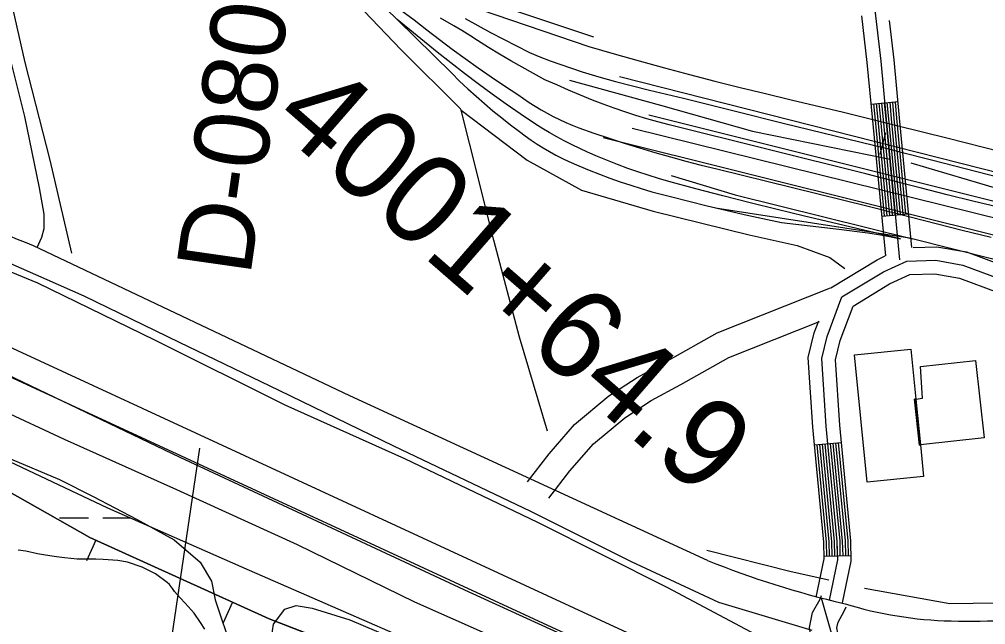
# Model space of a CAD drawing. Extents: x 3445503 to 3483459, y 540493 to 566012.
# Drawn here: x 3468672 to 3469745, y 553015 to 553686 of the extents above; entities that cross this region are included whole.
import ezdxf

# ---------------------------------------------------------------- set-up
doc = ezdxf.new("R2010")
doc.units = 0
for name, color, linetype in [('V-BLDG-OTLN', 7, 'Continuous'), ('V-BORW-LINE', 7, 'Continuous'), ('V-FLOD-BASE', 7, 'Continuous'), ('V-LEVE-TOET', 7, 'Continuous'), ('V-RAIL-TRAK', 7, 'Continuous'), ('V-RIVR-RANG', 7, 'Continuous'), ('V-RIVR-RANG-IDEN', 7, 'Continuous'), ('V-ROAD-CNTR', 7, 'Continuous'), ('V-SITE-VEGE', 7, 'Continuous'), ('V-SURV-IDEN', 7, 'Continuous'), ('V-SURV-LINE', 7, 'Continuous'), ('V-TOPO-SHOR', 7, 'Continuous'), ('V-WETL-SWMP', 7, 'Continuous')]:
    doc.layers.add(name, color=color, linetype=linetype)

msp = doc.modelspace()

# ---------------------------------------------------------------- linework, layer by layer
at = {"layer": 'V-BLDG-OTLN'}
for points in [[(3469667.7, 553265.1), (3469666.2, 553264.9), (3469671.9, 553214), (3469672.8, 553214.1), (3469676.3, 553179), (3469613.7, 553172.8), (3469599.7, 553314.1), (3469662.2, 553320.3)], [(3469672.8, 553214.1), (3469667.7, 553265.1), (3469675.2, 553265.9), (3469673, 553301.1), (3469734, 553308), (3469743.7, 553222.2)], [(3469672.8, 553214.1), (3469671.9, 553214), (3469666.2, 553264.9), (3469667.7, 553265.1)]]:
    msp.add_lwpolyline(points, close=True, dxfattribs=at)
at = {"layer": 'V-BORW-LINE'}
for p, q in [((3468757.4, 553108.4), (3468747, 553085.7)), ((3468909, 553039.5), (3468898.7, 553016.7))]:
    msp.add_line(p, q, dxfattribs=at)
for points in [[(3468426.5, 553294.8), (3468750.5, 553111.6), (3468949.7, 553021), (3469127.8, 552952.1), (3469207, 552898.5), (3469193.8, 552827.9), (3469068.2, 552833.7), (3468922.6, 552895.6), (3468817.6, 552933.9), (3468665.4, 552952.1), (3468541.7, 552999.9), (3468407.6, 553037.1), (3468343.9, 553092.4), (3468324.7, 553161.4), (3468324.5, 553233.9), (3468365.5, 553289.5), (3468426.5, 553294.8)], [(3469090.4, 552966.6), (3468949.7, 553021), (3468750.5, 553111.6), (3468426.5, 553294.8)]]:
    msp.add_lwpolyline(points, dxfattribs=at)
at = {"layer": 'V-FLOD-BASE'}
msp.add_lwpolyline([(3468351.5, 553323.5), (3468402.8, 553345.1), (3468428.7, 553357), (3468481.5, 553360.8), (3468493.8, 553360.9), (3468510.3, 553358.3), (3468605.8, 553317.3), (3468850.7, 553200.7), (3469171.3, 553051.1), (3469475.3, 552912.3), (3469574.3, 552867.9)], dxfattribs=at)
at = {"layer": 'V-LEVE-TOET'}
for points in [[(3468603.4, 553430.5), (3468692.7, 553394.1), (3468822.5, 553330.9), (3468967.1, 553258.5), (3469099.9, 553199.1), (3469247.6, 553128.3), (3469392.1, 553055.9), (3469501, 552997.9)], [(3468579, 553287.2), (3468722.2, 553220.5), (3468846.7, 553164.7), (3468980.8, 553103.8), (3469111.1, 553040.2), (3469242.1, 552981.8)]]:
    msp.add_lwpolyline(points, dxfattribs=at)
at = {"layer": 'V-RAIL-TRAK'}
for points in [[(3469022.8, 553753.6), (3469091.8, 553686.2), (3469152.4, 553626.6), (3469161.2, 553617.9), (3469170.2, 553609.4), (3469179.4, 553601.1), (3469188.8, 553592.9), (3469198.2, 553584.9), (3469207.9, 553577.1), (3469217.6, 553569.5), (3469227.5, 553562), (3469234, 553557.2), (3469240.5, 553552.5), (3469247.2, 553548.1), (3469254, 553543.8), (3469261, 553539.7), (3469268, 553535.8), (3469275.2, 553532.2), (3469282.5, 553528.7), (3469293.7, 553523.8), (3469305, 553519.1), (3469316.5, 553514.6), (3469328, 553510.3), (3469339.5, 553506.2), (3469351.2, 553502.3), (3469362.9, 553498.6), (3469374.7, 553495.2), (3469395.1, 553489.7), (3469415.5, 553484.5)], [(3469098.1, 553726.9), (3469304.8, 553656.4), (3469332.7, 553648.3), (3469360.6, 553640.4), (3469388.5, 553632.7), (3469416.5, 553625.2), (3469444.6, 553617.9), (3469472.7, 553610.9), (3469500.9, 553604), (3469529.1, 553597.3), (3469587.3, 553583.3), (3469646.7, 553568.7), (3469703.5, 553554.6), (3469761.5, 553539.9)], [(3469092.8, 553699), (3469110.7, 553685.8), (3469124.6, 553674.9), (3469138.7, 553664.1), (3469152.9, 553653.5), (3469167.2, 553643), (3469181.7, 553632.8), (3469196.3, 553622.6), (3469211, 553612.7), (3469225.8, 553603), (3469232.1, 553598.5), (3469238.5, 553594.1), (3469245, 553590), (3469251.7, 553586), (3469258.4, 553582.3), (3469265.2, 553578.7), (3469272.2, 553575.3), (3469279.2, 553572), (3469286.3, 553569), (3469293.5, 553566.2), (3469310.3, 553560.3), (3469327.1, 553554.6), (3469344, 553549), (3469360.9, 553543.7), (3469378, 553538.6), (3469395.1, 553533.8), (3469412.2, 553529.1), (3469429.4, 553524.6), (3469446.7, 553520.4), (3469614.6, 553479.3), (3469662.9, 553466.9), (3469719, 553452.6), (3469751.4, 553444.9)], [(3469650.5, 553442.7), (3469574.2, 553461), (3469544, 553468), (3469513.7, 553475.3), (3469483.6, 553482.7), (3469453.5, 553490.5), (3469423.5, 553498.4), (3469393.5, 553506.6), (3469382, 553509.9), (3469370.5, 553513.4), (3469359.1, 553517.1), (3469347.8, 553521.1), (3469336.5, 553525.3), (3469325.4, 553529.7), (3469314.3, 553534.3), (3469303.3, 553539.1), (3469294.6, 553543), (3469286, 553547.2), (3469277.4, 553551.5), (3469269, 553556.1), (3469260.6, 553560.8), (3469252.4, 553565.7), (3469244.3, 553570.8), (3469228.5, 553581.5), (3469212.7, 553592.5), (3469197.2, 553603.6), (3469181.7, 553614.9), (3469166.5, 553626.5), (3469151.3, 553638.2), (3469136.4, 553650.2), (3469091.8, 553686.2)], [(3469762.4, 553477.1), (3469732.3, 553484.4), (3469702.3, 553491.8), (3469672.3, 553499.4), (3469656.1, 553503.6), (3469642.3, 553507.2), (3469612.3, 553515), (3469393.7, 553569.5), (3469381.4, 553572.8), (3469369.1, 553576.2), (3469356.9, 553579.9), (3469344.7, 553583.8), (3469332.6, 553588), (3469320.6, 553592.4), (3469308.7, 553596.9), (3469295.4, 553602.3), (3469282.1, 553607.8), (3469269, 553613.6), (3469255.9, 553619.5), (3469243.1, 553626.3), (3469230.5, 553633.2), (3469217.9, 553640.4), (3469205.5, 553647.7), (3469193.2, 553655.2), (3469180.9, 553662.9), (3469172.4, 553668.5), (3469163.6, 553673.9), (3469154.8, 553679.2), (3469140.1, 553687.8)], [(3469167.4, 553687.5), (3469181.4, 553679.6), (3469195.6, 553671.8), (3469209.9, 553664.3), (3469224.2, 553656.9), (3469238.7, 553649.8), (3469250.2, 553645), (3469261.8, 553640.5), (3469273.5, 553636.2), (3469285.3, 553632.1), (3469297.1, 553628.3), (3469315.7, 553622.8), (3469334.4, 553617.6), (3469353.2, 553612.6), (3469372, 553607.8), (3469390.8, 553603.3), (3469409.8, 553599), (3469465.9, 553584.8), (3469522, 553570.8), (3469578.2, 553557), (3469634.5, 553543.6), (3469651.2, 553539.2), (3469684.9, 553530.5), (3469735.4, 553517.5), (3469785.8, 553504.7)], [(3469415.5, 553484.5), (3469436.1, 553479.4), (3469456.6, 553474.5), (3469477.2, 553469.9), (3469497.8, 553465.4), (3469518.5, 553461.1), (3469550.4, 553457.4), (3469582.3, 553453.6), (3469614.2, 553449.6), (3469626.3, 553447.6), (3469638.4, 553445.3), (3469650.5, 553442.7)]]:
    msp.add_lwpolyline(points, dxfattribs=at)
at = {"layer": 'V-RIVR-RANG'}
msp.add_line((3468872.5, 553210.6), (3468681.4, 551924.7), dxfattribs=at)
at = {"layer": 'V-ROAD-CNTR'}
for p, q in [((3469618.1, 553592.4), (3469647.9, 553595.2)), ((3469629.8, 553468), (3469659.7, 553470.8)), ((3469555.1, 553214.1), (3469584.9, 553217)), ((3469565.8, 553090.7), (3469595.8, 553091.5))]:
    msp.add_line(p, q, dxfattribs=at)
for points in [[(3469283.7, 553915), (3469385.4, 553916.1), (3469539.5, 553921.4), (3469564.8, 553917.6), (3469579.7, 553910.4), (3469599.4, 553896.8), (3469606.8, 553882.6), (3469611.7, 553851.4), (3469612, 553787), (3469618.5, 553728.4), (3469628.7, 553640), (3469634.7, 553575.6), (3469649.5, 553419.6)], [(3468692.2, 553433.2), (3468697.5, 553444.8), (3468699.9, 553454.3), (3468699.8, 553470.3), (3468694.6, 553499.3), (3468678.4, 553578.7), (3468663.4, 553639.2), (3468647.9, 553702.6), (3468635.6, 553741.6), (3468620.9, 553762), (3468592.2, 553782.2), (3468568.1, 553794.1)], [(3469634.2, 553424.1), (3469619.8, 553574.2), (3469613.7, 553638.4), (3469607.7, 553690.5)], [(3469663.2, 553433.2), (3469649.7, 553577), (3469643.6, 553641.5), (3469638.5, 553685.3)], [(3469338.7, 553623.2), (3470023.6, 553449)], [(3469632.8, 553468.3), (3469622.8, 553574.5), (3469621.1, 553592.7)], [(3469635.8, 553468.5), (3469625.8, 553574.8), (3469624, 553593)], [(3469638.8, 553468.8), (3469628.7, 553575.1), (3469627, 553593.3)], [(3469641.8, 553469.1), (3469631.7, 553575.4), (3469630, 553593.6)], [(3469644.8, 553469.4), (3469634.7, 553575.6), (3469633, 553593.8)], [(3469647.7, 553469.7), (3469637.7, 553575.9), (3469636, 553594.1)], [(3469650.7, 553470), (3469640.7, 553576.2), (3469639, 553594.4)], [(3469653.7, 553470.2), (3469643.7, 553576.5), (3469642, 553594.7)], [(3469656.7, 553470.5), (3469646.7, 553576.8), (3469645, 553595)], [(3469371.2, 553580.5), (3470542.2, 553288), (3470561.1, 553283)], [(3469352.8, 553565.7), (3470560.1, 553267.2)], [(3469628, 553536.8), (3469634.2, 553561)], [(3469320.6, 553555.3), (3470559.4, 553246.5)], [(3469395.9, 553513), (3469467.1, 553491.6), (3469664.1, 553442.9)], [(3469445.3, 553477.3), (3469660.7, 553443.8), (3469898.6, 553384), (3470068.6, 553342.2), (3470546.1, 553220.8)], [(3469436.4, 553085.9), (3469039.2, 553268.5), (3468688, 553435.2)], [(3469664.7, 553433.4), (3469691, 553434.1), (3469724, 553428.3), (3469767.4, 553412.1)], [(3469573.4, 553388.5), (3469624.6, 553419.7), (3469633.6, 553424.1)], [(3469571.7, 553042), (3469580.9, 553086.5), (3469580.5, 553107), (3469568.1, 553235), (3469563.4, 553309.9), (3469569.3, 553334.3), (3469585.6, 553378.4), (3469631.6, 553406.4), (3469657.7, 553418.2), (3469689.9, 553419.1), (3469720, 553413.7), (3469762.7, 553397.8)], [(3469586.4, 553039), (3469596, 553085.2), (3469595.4, 553107.9), (3469583.1, 553236.2), (3469578.5, 553308.6), (3469583.6, 553329.9), (3469597.9, 553368.3), (3469638.6, 553393.1), (3469661.1, 553403.3), (3469688.8, 553404), (3469716.1, 553399.2), (3469758, 553383.5)], [(3469236.4, 553173.3), (3469260.5, 553204.4), (3469288.8, 553236.8), (3469326.7, 553268.5), (3469358.3, 553289), (3469392.1, 553307.6), (3469447.2, 553338.5), (3469572.8, 553388.5)], [(3469260.1, 553154.9), (3469283.6, 553185.3), (3469309.8, 553215.3), (3469344.6, 553244.3), (3469373.7, 553263.3), (3469406.7, 553281.3), (3469460.2, 553311.3), (3469560.6, 553351.3)], [(3469557, 553045.1), (3469565.9, 553087.9), (3469565.5, 553106.1), (3469553.2, 553233.8), (3469548.2, 553311.2), (3469554.9, 553338.7), (3469559.8, 553352)], [(3469568.8, 553090.8), (3469568.5, 553106.3), (3469558, 553214.4)], [(3469571.8, 553090.9), (3469571.5, 553106.5), (3469561, 553214.7)], [(3469574.8, 553090.9), (3469574.5, 553106.7), (3469564, 553215)], [(3469577.8, 553091), (3469577.5, 553106.9), (3469567, 553215.3)], [(3469580.8, 553091.1), (3469580.5, 553107), (3469570, 553215.6)], [(3469583.8, 553091.2), (3469583.5, 553107.2), (3469573, 553215.9)], [(3469586.8, 553091.2), (3469586.4, 553107.4), (3469576, 553216.2)], [(3469589.8, 553091.3), (3469589.4, 553107.6), (3469578.9, 553216.4)], [(3469592.8, 553091.4), (3469592.4, 553107.8), (3469581.9, 553216.7)], [(3469598.7, 552879.4), (3469608.4, 552887.4), (3469613, 552894.9), (3469614.2, 552898.4), (3469614.1, 552903.9), (3469613.5, 552911.7), (3469607.7, 552920.5), (3469592.3, 552937.5), (3469585.3, 552945.1), (3469574.1, 552957.4), (3469559.2, 552977.7), (3469551.8, 552997.5), (3469549.6, 553011.7), (3469553, 553028.2), (3469561.3, 553043.1), (3469563.1, 553047)], [(3469562.7, 553044.3), (3469575.1, 553000.6), (3469583.4, 552987.1), (3469628.3, 552928), (3469631.1, 552910.1), (3469625.1, 552894.5), (3469609.8, 552879.8), (3469588.5, 552863.8), (3469453.3, 552841.8), (3469436.9, 552832), (3469408.3, 552809), (3469234.3, 552661.5), (3469205.5, 552620.8), (3469193, 552588.5)], [(3469639, 552927.5), (3469631.4, 552938.9), (3469614.5, 552957.7), (3469607.5, 552965.3), (3469597.3, 552976.5), (3469585.9, 552992.1), (3469581, 553005.2), (3469580.1, 553011), (3469581.5, 553017.6), (3469588.1, 553029.6), (3469590.4, 553034.6)]]:
    msp.add_lwpolyline(points, dxfattribs=at)
for centre, radius, start, end in [((3468156.7, 552158.4), 1382.9, 67.408, 73.6566), ((3469822.1, 554045.3), 1034, 248.0972, 256.9023), ((3469715.5, 553446.8), 428, 252.7, 268.8367), ((3469728.6, 553764.4), 745.8, 268.3433, 278.2078)]:
    msp.add_arc(centre, radius, start, end, dxfattribs=at)
at = {"layer": 'V-SITE-VEGE'}
for points in [[(3468662.7, 553198.7), (3468716.9, 553175.7), (3468754.4, 553156.9), (3468802.4, 553131.9)], [(3468802.4, 553131.9), (3468844.1, 553109), (3468873.3, 553083.9), (3468885.8, 553063.1), (3468889.9, 553042.2), (3468908.7, 552985.9), (3468912.9, 552967.1), (3468925.4, 552958.8), (3468946.2, 552967.1), (3468950.4, 552983.8), (3468952.5, 553000.5), (3468954.6, 553015.1), (3468967.1, 553031.8), (3468979.6, 553036), (3468997.5, 553033.1)], [(3468878.4, 553009.7), (3468873.6, 553017.2), (3468866.3, 553027.3), (3468863.2, 553031.1), (3468856.5, 553038.6), (3468851.1, 553044.3), (3468844.8, 553051.5), (3468842.3, 553055), (3468839.1, 553059.1), (3468836.6, 553061.6), (3468823.6, 553071.1), (3468808.7, 553078.6), (3468792.3, 553083.9), (3468781.6, 553085.8), (3468765.5, 553087), (3468757.2, 553087.3), (3468736.4, 553087.2), (3468722.5, 553088.8), (3468713.7, 553090), (3468701.3, 553091.9), (3468692.5, 553093.4), (3468679.5, 553096.2), (3468671, 553097.4)], [(3468997.5, 553033.1), (3469039.3, 553020.1), (3469140.3, 552977.3)]]:
    msp.add_lwpolyline(points, dxfattribs=at)
at = {"layer": 'V-SURV-LINE'}
for points in [[(3468526.8, 553385.1), (3469599.1, 552889.6)], [(3469586.5, 552862.3), (3468514.2, 553357.9)]]:
    msp.add_lwpolyline(points, dxfattribs=at)
at = {"layer": 'V-TOPO-SHOR'}
for points in [[(3468730.8, 553427.1), (3468706.6, 553530.2), (3468678.7, 553638.5), (3468649.9, 553764.8), (3468614.5, 553914.4), (3468586.1, 554023.4)], [(3469310, 553666.8), (3469194.7, 553705.3), (3469149.4, 553723), (3469129.3, 553737.1), (3469118.8, 553752.5), (3469092.8, 553855.6), (3469159.3, 553860.6), (3469282, 553873.7)], [(3469258.8, 553229.3), (3469227.6, 553333.7), (3469199, 553441.3), (3469172.3, 553549), (3469162.7, 553585.6), (3469162.3, 553587), (3469095.9, 553653), (3469006, 553747.2)], [(3469283.2, 553618.8), (3469384.1, 553591.2), (3469486.4, 553562.3), (3469639.3, 553531.2)], [(3469162.7, 553585.6), (3469236.1, 553530), (3469296.4, 553496.9), (3469376, 553473.6), (3469482.8, 553447.4), (3469535.8, 553435.5), (3469572.1, 553422.2), (3469589, 553410.1)], [(3469662.2, 553527.3), (3469764.6, 553496.7), (3469913.4, 553459.8), (3470011.3, 553442.9), (3470084.9, 553419.2), (3470195.5, 553391), (3470348.9, 553350.2), (3470510, 553310.2), (3470578.7, 553289.4)], [(3468246.1, 553479.2), (3468350.6, 553479.9), (3468430.7, 553478), (3468511.5, 553467.6), (3468588.5, 553446.3), (3468661.7, 553415.9), (3468744, 553379.7), (3468849.7, 553328.2), (3468960.5, 553274.9), (3469087.6, 553213.2), (3469239.9, 553140.8), (3469351.5, 553084.9), (3469448.7, 553039.8), (3469552.3, 553008.4)], [(3469571, 553064), (3469529.3, 553073.2), (3469435.5, 553097)], [(3469917.4, 553068.3), (3469836.9, 553046), (3469783.4, 553039.1), (3469705.3, 553037.8), (3469610.5, 553055)]]:
    msp.add_lwpolyline(points, dxfattribs=at)
at = {"layer": 'V-WETL-SWMP'}
for p, q in [((3468717.1, 553133.2), (3468749.1, 553133.2)), ((3468765.1, 553133.2), (3468796, 553133.2))]:
    msp.add_line(p, q, dxfattribs=at)
msp.add_lwpolyline([(3468525, 553260.2), (3468770.2, 553144.5), (3468927.6, 553075.1), (3469214.5, 552950.2)], dxfattribs=at)

# ---------------------------------------------------------------- texts
at = {"layer": 'V-RIVR-RANG-IDEN'}
msp.add_text('D-080', height=83, rotation=81.8496, dxfattribs=at).set_placement((3468928.6, 553400.4))
at = {"layer": 'V-SURV-IDEN'}
msp.add_text('4001+64.9', height=100, rotation=318.9486, dxfattribs=at).set_placement((3468950.4, 553571.2))

doc.saveas('drawing.dxf')
